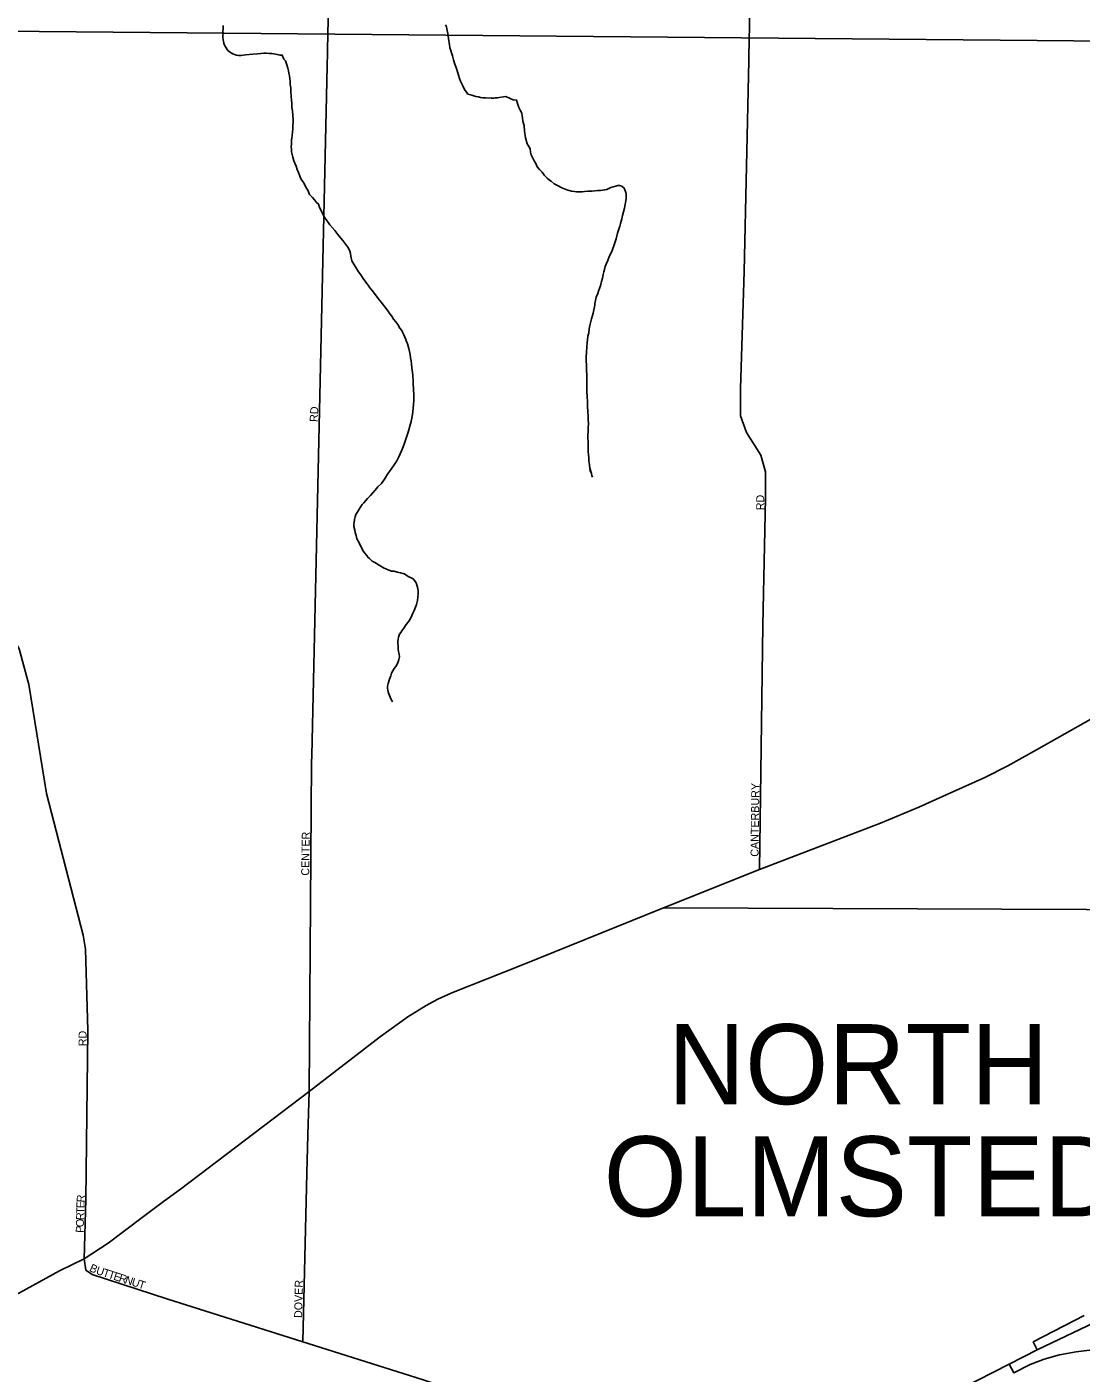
# Model space of a CAD drawing. Extents: x 2010165 to 2382125, y 1060529 to 1407316.
# Drawn here: x 2124997 to 2131582, y 1243150 to 1251560 of the extents above; entities that cross this region are included whole.
import ezdxf

# ---------------------------------------------------------------- set-up
doc = ezdxf.new("R2010")
doc.units = 0
for name, color, linetype in [('GM_X_City_Street', 7, 'Continuous'), ('GM_X_City_Street_Text', 7, 'Continuous'), ('GM_X_Corporation', 7, 'Continuous'), ('GM_X_Corporation_Text', 7, 'Continuous'), ('GM_X_Interchange_Ramps', 7, 'Continuous'), ('GM_X_Interstate_Route', 7, 'Continuous'), ('GM_X_Minor_River', 7, 'Continuous'), ('GM_X_State_Route', 7, 'Continuous')]:
    doc.layers.add(name, color=color, linetype=linetype)

msp = doc.modelspace()

# ---------------------------------------------------------------- linework, layer by layer
at = {"layer": 'GM_X_City_Street'}
for points in [[(2129505.7, 1251348.4), (2129506.2, 1251375.3), (2129531.2, 1252543), (2129562.3, 1253559.1), (2129614.5, 1255553.3), (2129657.1, 1257170.7), (2129695.6, 1258362.1), (2129753.6, 1261212.8), (2129847.8, 1264241.5)], [(2126875.2, 1251420.1), (2126923.3, 1253562.3), (2126976.4, 1256671)], [(2126872.8, 1251315.1), (2126874.7, 1251398.6), (2126875.2, 1251420.1)], [(2126776.1, 1247009.6), (2126872.8, 1251315.1)], [(2129572.3, 1246296.2), (2129593.5, 1247823.3), (2129610.8, 1248616.9), (2129610.7, 1248781.3), (2129580.6, 1248885.5), (2129492.4, 1249025.7), (2129454.3, 1249129.8), (2129454.1, 1249302.2), (2129477.5, 1250031.7), (2129505.7, 1251348.4)], [(2125355.2, 1243865.2), (2125365.6, 1244234.1), (2125378, 1245289.6), (2125363.6, 1245798.7), (2125347.5, 1245886.8), (2125118.6, 1246770.3), (2125008, 1247451.6), (2124948.1, 1247675.6), (2124885.6, 1247782.2), (2124707.4, 1248002.4), (2123173.1, 1249621.6), (2123166.3, 1249628.8)], [(2126752.4, 1244639.4), (2126759.9, 1244908.9), (2126775.1, 1246965.7), (2126776.1, 1247009.6)], [(2126720.9, 1243346), (2126745.7, 1244398.6), (2126752.4, 1244639.4)], [(2125355.2, 1243865.2), (2125365.6, 1243794.1), (2125404.1, 1243765.9), (2125870.6, 1243613.3), (2126720.9, 1243346), (2127466.1, 1243110.6), (2129207.1, 1242539.9), (2129210.5, 1242538.7)]]:
    msp.add_lwpolyline(points, dxfattribs=at)
at = {"layer": 'GM_X_Corporation'}
for points in [[(2132230.3, 1251466.2), (2124149.1, 1251538.9), (2124088.2, 1249725.4), (2123111, 1249688.7), (2123195.5, 1249602.9), (2122407.5, 1248826.9), (2122369.9, 1248724.5), (2121430.7, 1248710), (2121435.6, 1245924.1), (2120624.6, 1245916.3), (2120503.3, 1244150.8), (2116750.2, 1244175.2), (2116730.1, 1243190.3), (2113890.9, 1243217.2), (2113906.2, 1245908.9), (2113929.8, 1250070.4), (2113971.4, 1267404)], [(2132680.2, 1238887), (2124751.5, 1238922.2), (2124734, 1236210.6), (2124291.4, 1236212.5), (2123784.7, 1236210.1), (2121079.3, 1236231.2), (2121079, 1235091.9), (2120094.3, 1235126), (2120087.8, 1234155), (2113849.1, 1234218.1), (2113890.9, 1243217.2), (2116730.1, 1243190.3), (2116750.2, 1244175.2), (2120503.3, 1244150.8), (2120624.6, 1245916.3), (2121435.6, 1245924.1), (2121430.7, 1248710), (2122369.9, 1248724.5), (2122407.5, 1248826.9), (2123195.5, 1249602.9), (2123111, 1249688.7), (2124088.2, 1249725.4), (2124149.1, 1251538.9), (2132230.3, 1251466.2)]]:
    msp.add_lwpolyline(points, dxfattribs=at)
at = {"layer": 'GM_X_Interchange_Ramps'}
for points in [[(2131600.8, 1243510.9), (2131283.1, 1243345.2), (2131307.6, 1243296.3)], [(2131133.3, 1243206.8), (2131161.6, 1243152.1), (2131264.3, 1243204.3), (2131351.2, 1243237.5), (2131447.5, 1243264.3), (2131551.8, 1243283.3), (2131634, 1243292.8), (2131717.7, 1243289.6), (2131807.7, 1243273.8), (2131901, 1243245.4), (2132005.2, 1243193.2), (2132100, 1243142.7), (2132182.2, 1243103.2), (2132248.5, 1243079.4), (2132322.8, 1243062), (2132408.1, 1243049.4), (2132472.8, 1243044.7), (2132567.6, 1243033.6), (2132601.6, 1243031.7)]]:
    msp.add_lwpolyline(points, dxfattribs=at)
at = {"layer": 'GM_X_Interstate_Route'}
msp.add_lwpolyline([(2130737.7, 1243003.8), (2131133.3, 1243206.8), (2131307.6, 1243296.3), (2132023.2, 1243636.4)], dxfattribs=at)
at = {"layer": 'GM_X_Minor_River'}
for points in [[(2126223.7, 1251569.4), (2126223.8, 1251547.3), (2126221.8, 1251533.2), (2126221.9, 1251519.2), (2126219.9, 1251507.1), (2126220, 1251493.1), (2126222, 1251481.1), (2126224.1, 1251469), (2126228.1, 1251459), (2126232.2, 1251447), (2126238.2, 1251435), (2126252.3, 1251412.9), (2126268.4, 1251400.9), (2126288.5, 1251388.9), (2126306.6, 1251383), (2126318.7, 1251381), (2126334.7, 1251381.1), (2126362.8, 1251385.2), (2126409, 1251389.3), (2126437, 1251391.4), (2126459.1, 1251393.5), (2126477.2, 1251395.6), (2126493.2, 1251395.6), (2126509.3, 1251393.7), (2126527.3, 1251393.7), (2126539.4, 1251391.8), (2126559.5, 1251387.8), (2126577.5, 1251383.8), (2126591.6, 1251383.9), (2126601.7, 1251357.8), (2126611.8, 1251347.8), (2126619.9, 1251323.8), (2126626, 1251301.7), (2126630.1, 1251285.7), (2126634.1, 1251271.6), (2126638.2, 1251253.6), (2126640.3, 1251235.5), (2126642.3, 1251219.5), (2126642.4, 1251201.4), (2126646.5, 1251179.4), (2126646.6, 1251157.3), (2126648.7, 1251127.2), (2126650.8, 1251103.1), (2126652.8, 1251083.1), (2126652.9, 1251069), (2126652.9, 1251057), (2126655, 1251034.9), (2126659.2, 1250980.7), (2126659.3, 1250962.7), (2126657.3, 1250948.6), (2126657.4, 1250922.5), (2126655.5, 1250902.5), (2126653.5, 1250882.4), (2126651.6, 1250864.3), (2126649.6, 1250854.3), (2126649.7, 1250844.2), (2126649.7, 1250826.2), (2126647.8, 1250812.1), (2126649.8, 1250796.1), (2126649.9, 1250780), (2126654, 1250764), (2126658, 1250745.9), (2126664.1, 1250723.9), (2126670.2, 1250709.8), (2126678.3, 1250689.8), (2126684.4, 1250669.8), (2126692.5, 1250651.7), (2126700.6, 1250633.7), (2126708.7, 1250611.6), (2126720.8, 1250593.6), (2126730.9, 1250577.6), (2126739, 1250559.6), (2126751.1, 1250539.5), (2126763.2, 1250513.5), (2126781.3, 1250495.5), (2126793.4, 1250479.4), (2126805.5, 1250463.4), (2126817.6, 1250453.4), (2126825.7, 1250431.4), (2126856, 1250371.3), (2126888.3, 1250323.2), (2126920.5, 1250289.2), (2126944.7, 1250255.2), (2126970.9, 1250225.1), (2126989.1, 1250201.1), (2127001.2, 1250185.1), (2127007.2, 1250173.1), (2127013.3, 1250159.1), (2127017.3, 1250145), (2127021.4, 1250129), (2127027.5, 1250098.9), (2127067.9, 1250030.8), (2127082, 1250010.8), (2127094.1, 1249994.8), (2127102.2, 1249982.8), (2127110.3, 1249972.7), (2127118.3, 1249958.7), (2127128.4, 1249946.7), (2127138.5, 1249930.7), (2127154.6, 1249912.7)], [(2127612.3, 1251573.8), (2127618.4, 1251559.8), (2127620.4, 1251547.7), (2127622.5, 1251537.7), (2127626.5, 1251519.6), (2127628.6, 1251501.6)], [(2127628.6, 1251501.6), (2127630.7, 1251487.5), (2127632.7, 1251473.5), (2127634.8, 1251461.5), (2127636.8, 1251449.4), (2127638.9, 1251429.4), (2127645, 1251413.3), (2127649.1, 1251397.3), (2127655.1, 1251379.2), (2127661.2, 1251355.2), (2127669.4, 1251327.1), (2127679.5, 1251301.1), (2127687.6, 1251279), (2127693.7, 1251259), (2127699.8, 1251238.9), (2127705.9, 1251220.9), (2127711.9, 1251208.8), (2127718, 1251196.8), (2127726.1, 1251176.8), (2127734.2, 1251162.8), (2127742.2, 1251152.8), (2127752.3, 1251140.7), (2127776.4, 1251132.8), (2127800.5, 1251124.8), (2127818.6, 1251122.9), (2127830.6, 1251118.9), (2127844.7, 1251116.9), (2127860.7, 1251117), (2127896.9, 1251115.1), (2127912.9, 1251115.2), (2127923, 1251117.2), (2127937, 1251117.2), (2127947, 1251119.3), (2127973.1, 1251123.4), (2127989.1, 1251125.4), (2128015.3, 1251113.5), (2128035.4, 1251105.5), (2128055.4, 1251103.6), (2128061.5, 1251081.5), (2128069.7, 1251057.5), (2128077.7, 1251039.4), (2128083.8, 1251029.4), (2128087.8, 1251019.4), (2128089.9, 1251007.4), (2128092, 1250991.3), (2128094, 1250971.2), (2128098.1, 1250957.2), (2128102.2, 1250945.2), (2128104.3, 1250909.1), (2128110.5, 1250866.9), (2128122.6, 1250830.8), (2128132.7, 1250812.8), (2128140.8, 1250798.8), (2128142.9, 1250778.7), (2128147, 1250760.7), (2128159.1, 1250736.6), (2128165.1, 1250724.6), (2128175.2, 1250706.6), (2128185.3, 1250686.6), (2128199.5, 1250668.6), (2128215.6, 1250652.6), (2128229.7, 1250632.5), (2128247.8, 1250614.5), (2128261.9, 1250602.5), (2128271.9, 1250596.5), (2128290.1, 1250580.5), (2128312.2, 1250568.6), (2128338.3, 1250554.6), (2128370.5, 1250542.7), (2128398.6, 1250534.7), (2128416.7, 1250532.8), (2128430.7, 1250530.8), (2128440.7, 1250530.8), (2128452.8, 1250530.9), (2128464.8, 1250530.9), (2128480.9, 1250533), (2128500.9, 1250535.1), (2128525, 1250535.1), (2128545.1, 1250535.2), (2128563.1, 1250537.2), (2128579.2, 1250537.3), (2128593.2, 1250539.4), (2128605.2, 1250541.4), (2128619.3, 1250545.5), (2128631.3, 1250551.5), (2128645.3, 1250557.6), (2128659.4, 1250561.6), (2128675.4, 1250565.7), (2128687.4, 1250569.8), (2128699.5, 1250569.8), (2128713.5, 1250565.8), (2128727.6, 1250553.8), (2128731.7, 1250541.8), (2128737.7, 1250525.8), (2128739.8, 1250515.7), (2128739.8, 1250503.7), (2128739.9, 1250485.6), (2128730.1, 1250427.4), (2128724.1, 1250405.3), (2128718.2, 1250381.2), (2128712.2, 1250361.1)], [(2128712.2, 1250361.1), (2128708.3, 1250347.1), (2128704.3, 1250333), (2128700.4, 1250314.9), (2128694.4, 1250296.8), (2128686.5, 1250272.7), (2128678.6, 1250236.6), (2128664.7, 1250198.4), (2128652.7, 1250164.3), (2128634.8, 1250124.1), (2128622.9, 1250095.9), (2128614.9, 1250077.8), (2128608.9, 1250063.8), (2128605, 1250045.7), (2128601, 1250029.6), (2128597.1, 1250013.6), (2128593.1, 1249991.5), (2128585.2, 1249969.4), (2128579.3, 1249943.3), (2128569.3, 1249915.2), (2128561.4, 1249889), (2128553.4, 1249873), (2128551.5, 1249860.9), (2128549.5, 1249850.9), (2128545.5, 1249832.8), (2128543.6, 1249822.8), (2128541.6, 1249810.7), (2128537.7, 1249792.6), (2128535.7, 1249782.6), (2128533.7, 1249772.6), (2128529.8, 1249756.5), (2128523.8, 1249736.4), (2128519.9, 1249720.3), (2128515.9, 1249702.3), (2128511.9, 1249686.2), (2128510, 1249672.1), (2128506.1, 1249648.1), (2128500.1, 1249628), (2128498.2, 1249605.9), (2128496.2, 1249585.8), (2128494.3, 1249561.7), (2128492.4, 1249525.6), (2128490.5, 1249499.5), (2128490.6, 1249473.4), (2128492.7, 1249447.3), (2128495.1, 1249353), (2128495.2, 1249318.9), (2128495.3, 1249282.8), (2128497.4, 1249250.7), (2128499.5, 1249218.6), (2128499.6, 1249190.5), (2128501.8, 1249156.4), (2128503.9, 1249130.3), (2128503.9, 1249108.2), (2128504, 1249080.1), (2128502.1, 1249058), (2128502.2, 1249031.9), (2128500.3, 1249009.9), (2128500.3, 1248991.8), (2128502.4, 1248969.7), (2128502.5, 1248949.7), (2128502.6, 1248931.6), (2128502.6, 1248907.5), (2128504.7, 1248887.5), (2128506.8, 1248867.4), (2128506.9, 1248849.3), (2128508.9, 1248837.3), (2128510.9, 1248827.3), (2128511, 1248817.2), (2128513, 1248807.2), (2128513, 1248803.2), (2128523.2, 1248771.1), (2128513.1, 1248791.2), (2128523.2, 1248771.1), (2128525.2, 1248757.1), (2128529.3, 1248747.1)], [(2127154.6, 1249912.7), (2127174.8, 1249886.6), (2127190.9, 1249862.6), (2127209.1, 1249840.6), (2127225.2, 1249822.6), (2127239.3, 1249802.6), (2127253.4, 1249784.6), (2127263.5, 1249768.5), (2127275.6, 1249752.5), (2127287.7, 1249734.5), (2127301.8, 1249718.5), (2127313.9, 1249700.5), (2127326, 1249678.4), (2127338.1, 1249664.4), (2127346.2, 1249648.4), (2127352.2, 1249636.4), (2127358.3, 1249622.3), (2127364.4, 1249608.3), (2127368.5, 1249594.3), (2127374.5, 1249580.2), (2127378.6, 1249566.2), (2127382.7, 1249550.2), (2127386.7, 1249532.1), (2127390.8, 1249514.1), (2127392.9, 1249492), (2127397, 1249473.9), (2127399, 1249453.9), (2127401.1, 1249429.8), (2127407.3, 1249387.7), (2127409.5, 1249341.5), (2127411.7, 1249289.4), (2127413.8, 1249265.3), (2127413.9, 1249227.2), (2127412, 1249201.1), (2127410, 1249179), (2127408.1, 1249156.9), (2127406.2, 1249138.8), (2127402.2, 1249116.8), (2127398.3, 1249094.7), (2127378.5, 1249028.4), (2127370.5, 1249004.3), (2127364.6, 1248984.2), (2127356.6, 1248960.1), (2127346.7, 1248936), (2127336.7, 1248911.9), (2127328.8, 1248893.8), (2127320.8, 1248873.7), (2127306.9, 1248849.6), (2127290.9, 1248825.4), (2127276.9, 1248803.3), (2127262.9, 1248783.2), (2127249, 1248767.1), (2127235, 1248740.9), (2127213, 1248706.8), (2127189, 1248686.6), (2127173.1, 1248666.5), (2127157.1, 1248650.4), (2127143.1, 1248632.3), (2127125.1, 1248614.2), (2127111.1, 1248600.1), (2127101.1, 1248588), (2127091.1, 1248575.9), (2127083.1, 1248563.9), (2127073.1, 1248547.8), (2127063.2, 1248533.7), (2127051.2, 1248513.6), (2127047.2, 1248499.5), (2127043.3, 1248483.5), (2127041.3, 1248463.4), (2127039.4, 1248453.4), (2127039.4, 1248439.3), (2127045.5, 1248417.3), (2127047.6, 1248401.2), (2127053.6, 1248383.2), (2127057.7, 1248361.1), (2127067.8, 1248345.1), (2127075.9, 1248327.1), (2127086, 1248307), (2127096.1, 1248289), (2127106.2, 1248275), (2127120.3, 1248259), (2127126.4, 1248246.9), (2127136.4, 1248238.9), (2127154.5, 1248222.9), (2127170.6, 1248215), (2127208.8, 1248191), (2127218.9, 1248185), (2127228.9, 1248179), (2127239, 1248175.1), (2127257.1, 1248167.1), (2127275.2, 1248161.1), (2127291.2, 1248159.2), (2127309.3, 1248153.2), (2127331.4, 1248149.3), (2127345.4, 1248145.3), (2127355.5, 1248143.3), (2127371.6, 1248131.3), (2127383.6, 1248125.3), (2127397.7, 1248119.4), (2127409.8, 1248111.4), (2127417.8, 1248101.4)], [(2127417.8, 1248101.4), (2127427.9, 1248087.4), (2127434, 1248067.3), (2127438.1, 1248051.3), (2127440.1, 1248037.2), (2127440.2, 1248019.2), (2127438.3, 1247997.1), (2127436.3, 1247977), (2127430.4, 1247952.9), (2127424.4, 1247934.8), (2127416.5, 1247914.7), (2127408.5, 1247898.7), (2127400.6, 1247882.6), (2127390.6, 1247860.5), (2127378.6, 1247842.4), (2127366.6, 1247826.3), (2127350.7, 1247804.2), (2127338.7, 1247788.1), (2127332.7, 1247776), (2127324.7, 1247765.9), (2127318.7, 1247747.9), (2127316.8, 1247735.8), (2127314.8, 1247719.8), (2127317, 1247683.6), (2127317, 1247673.6), (2127319.1, 1247657.6), (2127323.1, 1247641.5), (2127325.2, 1247625.5), (2127321.2, 1247607.4), (2127315.3, 1247593.3), (2127309.3, 1247579.3), (2127301.3, 1247565.2), (2127291.3, 1247551.1), (2127283.4, 1247537.1), (2127275.4, 1247523), (2127269.4, 1247506.9), (2127261.5, 1247484.8), (2127253.5, 1247458.7), (2127249.6, 1247442.6), (2127249.6, 1247428.6), (2127251.7, 1247416.5), (2127253.7, 1247406.5), (2127257.8, 1247394.5), (2127261.8, 1247382.5), (2127265.9, 1247372.4), (2127272, 1247358.4), (2127278, 1247348.4), (2127282, 1247346.4)]]:
    msp.add_lwpolyline(points, dxfattribs=at)
at = {"layer": 'GM_X_State_Route'}
for points in [[(2128973.3, 1246056.5), (2129572.3, 1246296.2), (2130329, 1246586.2), (2130569.1, 1246686.6), (2130779.9, 1246781.7), (2130980.1, 1246871.6), (2131125.2, 1246944.1), (2131303.3, 1247043.4), (2131867.7, 1247363.5), (2132623.6, 1247790.7), (2132714.3, 1247837.2)], [(2121286.3, 1241720.4), (2123821.3, 1243051.7), (2124951.6, 1243650.8), (2125200.7, 1243789.5), (2125355.2, 1243865.2), (2125505, 1243961.4), (2125717.8, 1244122.2), (2125850.2, 1244223.1), (2125955.9, 1244300.3), (2126759.9, 1244908.9), (2127205.8, 1245253.4), (2127376.2, 1245375.2), (2127491.3, 1245446.4), (2127563.9, 1245485.8), (2127650.6, 1245526.8), (2128093.6, 1245700.3), (2128973.3, 1246056.5)], [(2128973.3, 1246056.5), (2132674.5, 1246041.8)]]:
    msp.add_lwpolyline(points, dxfattribs=at)

# ---------------------------------------------------------------- texts
at = {"layer": 'GM_X_City_Street_Text'}
for s, rotation, p in [('RD', 86.98901, (2126812.9, 1249091.2)), ('RD', 90, (2129602.5, 1248540.7)), ('CANTERBURY', 89.39083, (2129567.3, 1246376)), ('CENTER', 89.10365, (2126760.1, 1246257.3)), ('RD', 90, (2125369.7, 1245192.4)), ('E', 88.59315, (2125355.9, 1244180.5)), ('R', 85.58731, (2125356.7, 1244215)), ('R', 88.61041, (2125354.1, 1244105.7)), ('T', 88.6068, (2125355, 1244145.3)), ('P', 88.6068, (2125352.1, 1244026.5)), ('O', 88.59029, (2125353, 1244061.7)), ('B', 334.86867, (2125383, 1243790)), ('U', 341.57746, (2125424.6, 1243770.8)), ('T', 342.04544, (2125466.8, 1243756.8)), ('T', 342.03157, (2125500.3, 1243745.9)), ('E', 342.03719, (2125533.8, 1243735.1)), ('R', 342.02587, (2125567.3, 1243724.2)), ('N', 342.02468, (2125604.9, 1243712)), ('U', 342.02468, (2125646.8, 1243698.4)), ('T', 342.03719, (2125688.6, 1243684.8)), ('DOVER', 88.80489, (2126716.1, 1243494.1))]:
    msp.add_text(s, height=50, rotation=rotation, dxfattribs=at).set_placement(p)
at = {"layer": 'GM_X_Corporation_Text'}
for s, p in [('NORTH', (2129000.3, 1244830.3)), ('OLMSTED', (2128599.9, 1244129.7))]:
    msp.add_text(s, height=500, rotation=0.00001, dxfattribs=at).set_placement(p)

doc.saveas('drawing.dxf')
